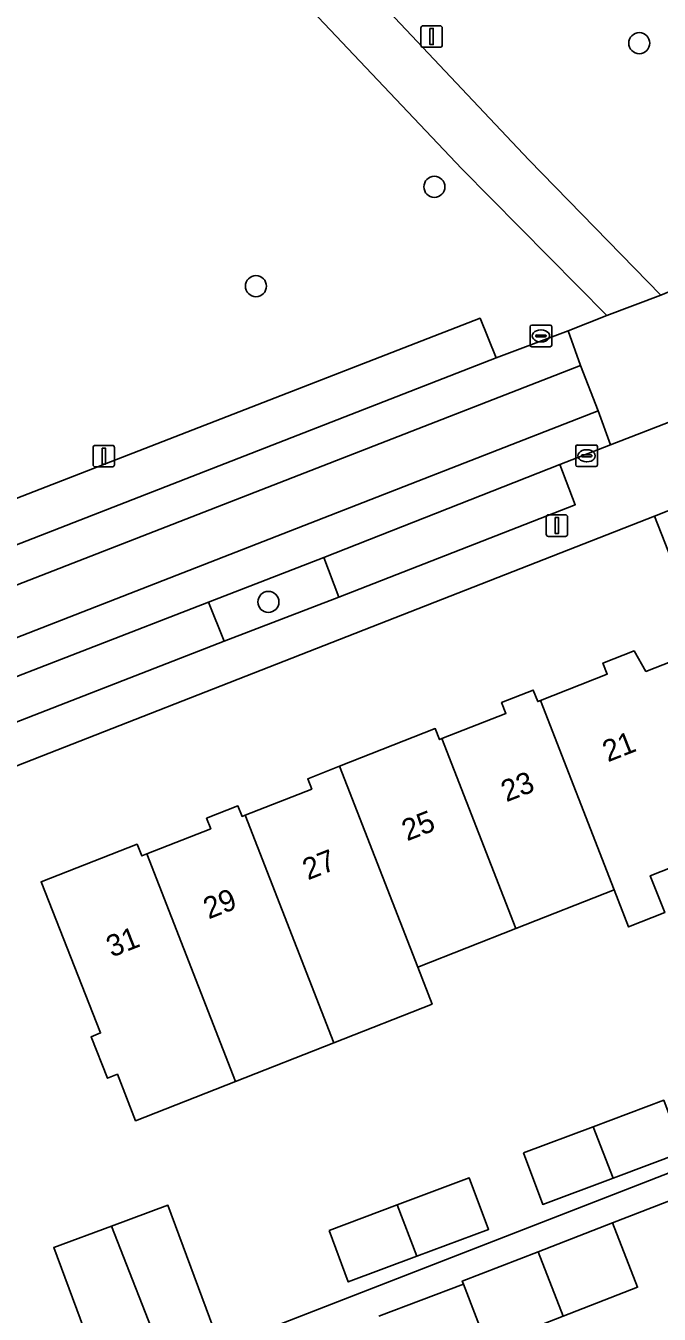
# Model space of a CAD drawing. Extents: x 159680 to 160786, y 387323 to 388340.
# Drawn here: x 160016.1 to 160045.5, y 387907.8 to 387967.6 of the extents above; entities that cross this region are included whole.
import ezdxf

# ---------------------------------------------------------------- set-up
doc = ezdxf.new("R2010")
doc.units = 0
for name, color, linetype in [('IMGEO_Boom', 7, 'Continuous'), ('IMGEO_Erf', 7, 'Continuous'), ('IMGEO_Groenvoorziening', 7, 'Continuous'), ('IMGEO_Kolk', 7, 'Continuous'), ('IMGEO_Lichtmast', 7, 'Continuous'), ('IMGEO_Pand', 7, 'Continuous'), ('IMGEO_Pand_nummerreeks', 7, 'Continuous'), ('IMGEO_Parkeervlak_open', 7, 'Continuous'), ('IMGEO_Rijbaan_lokaal_gesloten', 7, 'Continuous'), ('IMGEO_Rijbaan_lokaal_open', 7, 'Continuous'), ('IMGEO_Verkeersbordpaal', 7, 'Continuous'), ('IMGEO_Voetpad_halfverhard', 7, 'Continuous'), ('IMGEO_Voetpad_open', 7, 'Continuous')]:
    doc.layers.add(name, color=color, linetype=linetype)

msp = doc.modelspace()

# ---------------------------------------------------------------- linework, layer by layer
at = {"layer": 'IMGEO_Boom'}
for centre in [(160044.581, 387966.782), (160035.077, 387960.119), (160026.798, 387955.513), (160027.377, 387940.865)]:
    msp.add_circle(centre, 0.489, dxfattribs=at)
at = {"layer": 'IMGEO_Erf'}
for points in [[(160050.938, 387930.458), (160045.095, 387928.16), (160045.766, 387926.452), (160044.087, 387925.791), (160043.42, 387927.502), (160038.86, 387925.71), (160034.303, 387923.918), (160034.969, 387922.206), (160030.412, 387920.414), (160025.853, 387918.622), (160021.216, 387916.798), (160020.369, 387918.952), (160019.905, 387918.769), (160019.148, 387920.695), (160019.586, 387920.868), (160016.832, 387927.873), (160021.284, 387929.623), (160021.496, 387929.084), (160021.74, 387929.18), (160024.703, 387930.344), (160024.511, 387930.832), (160025.962, 387931.403), (160026.154, 387930.914), (160026.299, 387930.971), (160029.386, 387932.185), (160029.199, 387932.661), (160030.672, 387933.24), (160035.115, 387934.987), (160035.316, 387934.478), (160035.429, 387934.522), (160038.395, 387935.688), (160038.195, 387936.195), (160039.666, 387936.773), (160039.876, 387936.24), (160039.997, 387936.288), (160043.101, 387937.508), (160042.898, 387938.024), (160044.342, 387938.592), (160044.89, 387937.638), (160047.681, 387938.736), (160045.29, 387944.846), (160000, 387927.125)], [(159992.266, 387893.513), (160055.714, 387918.166)], [(160055.589, 387905.19), (160052.861, 387912.315), (160048.968, 387910.803), (160047.801, 387913.794), (160045.861, 387913.041), (160043.341, 387912.063), (160044.503, 387909.07), (160041.054, 387907.731)], [(160037.532, 387906.363), (160036.424, 387909.216), (160032.492, 387907.728)]]:
    msp.add_lwpolyline(points, dxfattribs=at)
for points in [[(160039.213, 387915.306), (160042.44, 387916.516), (160045.717, 387917.745), (160046.613, 387915.357), (160043.365, 387914.139), (160040.108, 387912.917)], [(160030.188, 387911.707), (160033.343, 387912.89), (160036.693, 387914.146), (160037.588, 387911.757), (160034.27, 387910.513), (160031.084, 387909.318)], [(160017.414, 387910.912), (160020.092, 387911.904), (160022.715, 387912.877), (160025.003, 387906.707), (160022.492, 387905.776), (160019.702, 387904.741)]]:
    msp.add_lwpolyline(points, close=True, dxfattribs=at)
at = {"layer": 'IMGEO_Groenvoorziening'}
msp.add_lwpolyline([(160054.706, 387997.566), (160039.832, 387994.651), (160042.304, 387979.574), (160027.804, 387973.736), (160039.464, 387961.379), (160045.579, 387955.091), (160046.849, 387955.626), (160046.152, 387957.495), (160060.975, 387963.388), (160063.799, 387964.498)], dxfattribs=at)
for points in [[(160037.196, 387954.02), (160037.945, 387952.192), (160041.286, 387953.436), (160043.077, 387954.15), (160036.357, 387960.96), (160025.236, 387972.702), (160003.326, 387963.881), (160000, 387970.7), (159999.39, 387971.951), (159991.972, 387970.541), (159968.592, 387956.94), (159951.143, 387946.514), (159954.417, 387925.43), (159946.096, 387921.913), (159946.271, 387920.524), (159946.763, 387916.614), (159948.604, 387917.346), (159976.881, 387928.393), (159976.14, 387930.3)], [(160030.636, 387941.086), (160029.943, 387942.932), (160024.591, 387940.857), (160025.316, 387939.042)]]:
    msp.add_lwpolyline(points, close=True, dxfattribs=at)
at = {"layer": 'IMGEO_Kolk'}
for p, q in [((160039.596, 387953.703), (160040.448, 387953.703)), ((160039.521, 387952.777), (160039.521, 387953.629)), ((160039.78, 387953.197), (160039.78, 387953.209)), ((160040.218, 387953.16), (160039.82, 387953.16)), ((160039.823, 387953.246), (160040.221, 387953.246)), ((160040.009, 387953.483), (160040.034, 387953.483)), ((160040.264, 387953.209), (160040.264, 387953.197)), ((160040.522, 387953.629), (160040.522, 387952.777)), ((160040.448, 387952.703), (160039.596, 387952.703)), ((160040.032, 387952.923), (160040.007, 387952.923)), ((160041.639, 387947.217), (160041.639, 387948.069)), ((160041.714, 387948.143), (160042.566, 387948.143)), ((160042.127, 387947.923), (160042.152, 387947.923)), ((160042.64, 387948.069), (160042.64, 387947.217)), ((160042.566, 387947.143), (160041.714, 387947.143)), ((160041.898, 387947.637), (160041.898, 387947.649)), ((160042.336, 387947.6), (160041.938, 387947.6)), ((160041.941, 387947.686), (160042.339, 387947.686)), ((160042.15, 387947.363), (160042.125, 387947.363)), ((160042.382, 387947.649), (160042.382, 387947.637))]:
    msp.add_line(p, q, dxfattribs=at)
for points in [[(160039.596, 387953.703), (160040.448, 387953.703)], [(160039.521, 387952.777), (160039.521, 387953.629)], [(160040.522, 387953.629), (160040.522, 387952.777)], [(160040.448, 387952.703), (160039.596, 387952.703)], [(160041.639, 387947.217), (160041.639, 387948.069)], [(160041.714, 387948.143), (160042.566, 387948.143)], [(160042.64, 387948.069), (160042.64, 387947.217)], [(160042.566, 387947.143), (160041.714, 387947.143)]]:
    msp.add_lwpolyline(points, dxfattribs=at)
for centre, radius, start, end in [((160039.598, 387953.627), 0.0765, 91.55205, 178.44795), ((160039.598, 387953.627), 0.0765, 91.55205, 178.44795), ((160040.446, 387953.627), 0.0765, 1.55205, 88.44795), ((160040.446, 387953.627), 0.0765, 1.55205, 88.44795), ((160039.82, 387953.206), 0.0403, 85.87752, 175.75265), ((160039.817, 387953.196), 0.0366, 178.93798, 274.71019), ((160040.221, 387953.203), 0.043, 264.86636, 352.45326), ((160040.225, 387953.208), 0.0386, 1.73085, 96.63898), ((160039.598, 387952.779), 0.0765, 181.55205, 268.44795), ((160039.598, 387952.779), 0.0765, 181.55205, 268.44795), ((160040.446, 387952.779), 0.0765, 271.55205, 358.44795), ((160040.446, 387952.779), 0.0765, 271.55205, 358.44795), ((160041.716, 387948.067), 0.0765, 91.55205, 178.44795), ((160041.716, 387948.067), 0.0765, 91.55205, 178.44795), ((160042.564, 387948.067), 0.0765, 1.55205, 88.44795), ((160042.564, 387948.067), 0.0765, 1.55205, 88.44795), ((160041.716, 387947.219), 0.0765, 181.55205, 268.44795), ((160041.716, 387947.219), 0.0765, 181.55205, 268.44795), ((160041.938, 387947.646), 0.0403, 85.87752, 175.75265), ((160041.935, 387947.636), 0.0366, 178.93798, 274.71019), ((160042.339, 387947.643), 0.043, 264.86636, 352.45326), ((160042.343, 387947.648), 0.0386, 1.73085, 96.63898), ((160042.564, 387947.219), 0.0765, 271.55205, 358.44795), ((160042.564, 387947.219), 0.0765, 271.55205, 358.44795)]:
    msp.add_arc(centre, radius, start, end, dxfattribs=at)
for centre, major_axis, ratio, start_param, end_param in [((160040.008, 387953.203), (-0.387, 0.002), 0.722429, 4.712389, 7.853982), ((160040.033, 387953.203), (-0.39, 0.002), 0.717154, 1.570796, 4.712389), ((160042.126, 387947.643), (-0.387, 0.002), 0.722429, 4.712389, 7.853982), ((160042.151, 387947.643), (-0.39, 0.002), 0.717154, 1.570796, 4.712389)]:
    msp.add_ellipse(centre, major_axis=major_axis, ratio=ratio, start_param=start_param, end_param=end_param, dxfattribs=at)
at = {"layer": 'IMGEO_Lichtmast'}
for p, q in [((160019.243, 387947.227), (160019.243, 387948.027)), ((160019.243, 387948.027), (160019.243, 387947.227)), ((160019.343, 387948.127), (160020.133, 387948.127)), ((160020.133, 387948.127), (160019.343, 387948.127)), ((160020.233, 387948.027), (160020.233, 387947.227)), ((160020.233, 387947.227), (160020.233, 387948.027)), ((160020.133, 387947.127), (160019.343, 387947.127)), ((160019.343, 387947.127), (160020.133, 387947.127)), ((160040.264, 387944.006), (160040.264, 387944.806)), ((160040.264, 387944.806), (160040.264, 387944.006)), ((160040.364, 387944.906), (160041.154, 387944.906)), ((160041.154, 387944.906), (160040.364, 387944.906)), ((160041.254, 387944.806), (160041.254, 387944.006)), ((160041.254, 387944.006), (160041.254, 387944.806)), ((160041.154, 387943.906), (160040.364, 387943.906)), ((160040.364, 387943.906), (160041.154, 387943.906))]:
    msp.add_line(p, q, dxfattribs=at)
for points in [[(160019.663, 387948.002), (160019.813, 387948.002), (160019.813, 387947.252), (160019.663, 387947.252), (160019.663, 387948.002)], [(160040.684, 387944.781), (160040.834, 387944.781), (160040.834, 387944.031), (160040.684, 387944.031), (160040.684, 387944.781)]]:
    msp.add_lwpolyline(points, dxfattribs=at)
for centre, start, end in [((160019.343, 387948.027), 90, 180), ((160019.343, 387948.027), 90, 180), ((160020.133, 387948.027), 0, 90), ((160020.133, 387948.027), 360, 90), ((160019.343, 387947.227), 180, 270), ((160019.343, 387947.227), 180, 270), ((160020.133, 387947.227), 270, 0), ((160020.133, 387947.227), 270, 0), ((160040.364, 387944.806), 90, 180), ((160040.364, 387944.806), 90, 180), ((160041.154, 387944.806), 0, 90), ((160041.154, 387944.806), 360, 90), ((160040.364, 387944.006), 180, 270), ((160040.364, 387944.006), 180, 270), ((160041.154, 387944.006), 270, 0), ((160041.154, 387944.006), 270, 0)]:
    msp.add_arc(centre, 0.1, start, end, dxfattribs=at)
at = {"layer": 'IMGEO_Pand'}
for points in [[(160050.938, 387930.458), (160049.31, 387934.596), (160047.681, 387938.736), (160044.89, 387937.638), (160044.342, 387938.592), (160042.898, 387938.024), (160043.101, 387937.508), (160039.997, 387936.288), (160043.42, 387927.502), (160044.087, 387925.791), (160045.766, 387926.452), (160045.095, 387928.16)], [(160039.997, 387936.288), (160039.876, 387936.24), (160039.666, 387936.773), (160038.195, 387936.195), (160038.395, 387935.688), (160035.429, 387934.522), (160038.86, 387925.71), (160043.42, 387927.502)], [(160035.429, 387934.522), (160035.316, 387934.478), (160035.115, 387934.987), (160030.672, 387933.24), (160034.303, 387923.918), (160038.86, 387925.71)], [(160030.672, 387933.24), (160029.199, 387932.661), (160029.386, 387932.185), (160026.299, 387930.971), (160030.412, 387920.414), (160034.969, 387922.206), (160034.303, 387923.918)], [(160025.853, 387918.622), (160030.412, 387920.414), (160026.299, 387930.971), (160026.154, 387930.914), (160025.962, 387931.403), (160024.511, 387930.832), (160024.703, 387930.344), (160021.74, 387929.18)], [(160021.74, 387929.18), (160021.496, 387929.084), (160021.284, 387929.623), (160016.832, 387927.873), (160019.586, 387920.868), (160019.148, 387920.695), (160019.905, 387918.769), (160020.369, 387918.952), (160021.216, 387916.798), (160025.853, 387918.622)], [(160046.613, 387915.357), (160045.717, 387917.745), (160042.44, 387916.516), (160043.365, 387914.139)], [(160039.213, 387915.306), (160040.108, 387912.917), (160043.365, 387914.139), (160042.44, 387916.516)], [(160037.588, 387911.757), (160036.693, 387914.146), (160033.343, 387912.89), (160034.27, 387910.513)], [(160022.492, 387905.776), (160025.003, 387906.707), (160022.715, 387912.877), (160020.092, 387911.904)], [(160030.188, 387911.707), (160031.084, 387909.318), (160034.27, 387910.513), (160033.343, 387912.89)], [(160020.092, 387911.904), (160017.414, 387910.912), (160019.702, 387904.741), (160022.492, 387905.776)], [(160043.341, 387912.063), (160039.887, 387910.722), (160041.054, 387907.731), (160044.503, 387909.07)], [(160039.887, 387910.722), (160036.37, 387909.356), (160036.424, 387909.216), (160037.532, 387906.363), (160041.054, 387907.731)]]:
    msp.add_lwpolyline(points, close=True, dxfattribs=at)
at = {"layer": 'IMGEO_Parkeervlak_open'}
for points in [[(160037.945, 387952.192), (160037.196, 387954.02), (159976.14, 387930.3), (159976.881, 387928.393)], [(160040.896, 387947.234), (160029.943, 387942.932), (160030.636, 387941.086), (160041.612, 387945.372)], [(160025.316, 387939.042), (160024.591, 387940.857), (160013.407, 387936.521), (160014.109, 387934.677)]]:
    msp.add_lwpolyline(points, close=True, dxfattribs=at)
at = {"layer": 'IMGEO_Rijbaan_lokaal_gesloten'}
for points in [[(160041.859, 387951.835), (160041.286, 387953.436), (160037.945, 387952.192), (159976.881, 387928.393), (159948.604, 387917.346), (159949.223, 387915.763), (159977.527, 387926.791)], [(159977.786, 387922.643), (159980.592, 387923.765), (159991.862, 387928.146), (159996.89, 387930.101), (160008.058, 387934.469), (160013.407, 387936.521), (160024.591, 387940.857), (160029.943, 387942.932), (160040.896, 387947.234), (160043.249, 387948.15), (160042.67, 387949.729), (159950.038, 387913.604), (159950.63, 387912.012), (159950.737, 387912.071), (159967.652, 387918.655), (159972.31, 387920.523)]]:
    msp.add_lwpolyline(points, close=True, dxfattribs=at)
at = {"layer": 'IMGEO_Rijbaan_lokaal_open'}
for points in [[(160047.467, 387954.027), (160046.849, 387955.626), (160045.579, 387955.091), (160043.077, 387954.15), (160041.286, 387953.436), (160041.859, 387951.835), (160042.67, 387949.729), (160043.249, 387948.15), (160048.884, 387950.337), (160048.287, 387951.938)], [(160042.67, 387949.729), (160041.859, 387951.835), (159977.527, 387926.791), (159949.223, 387915.763), (159950.038, 387913.604)]]:
    msp.add_lwpolyline(points, close=True, dxfattribs=at)
at = {"layer": 'IMGEO_Verkeersbordpaal'}
for p, q in [((160034.451, 387966.691), (160034.451, 387967.491)), ((160034.451, 387967.491), (160034.451, 387966.691)), ((160034.551, 387967.591), (160035.341, 387967.591)), ((160035.341, 387967.591), (160034.551, 387967.591)), ((160035.441, 387967.491), (160035.441, 387966.691)), ((160035.441, 387966.691), (160035.441, 387967.491)), ((160035.341, 387966.591), (160034.551, 387966.591)), ((160034.551, 387966.591), (160035.341, 387966.591))]:
    msp.add_line(p, q, dxfattribs=at)
msp.add_lwpolyline([(160034.871, 387967.466), (160035.021, 387967.466), (160035.021, 387966.716), (160034.871, 387966.716), (160034.871, 387967.466)], dxfattribs=at)
for centre, start, end in [((160034.551, 387967.491), 90, 180), ((160034.551, 387967.491), 90, 180), ((160035.341, 387967.491), 0, 90), ((160035.341, 387967.491), 360, 90), ((160034.551, 387966.691), 180, 270), ((160034.551, 387966.691), 180, 270), ((160035.341, 387966.691), 270, 0), ((160035.341, 387966.691), 270, 0)]:
    msp.add_arc(centre, 0.1, start, end, dxfattribs=at)
at = {"layer": 'IMGEO_Voetpad_halfverhard'}
msp.add_lwpolyline([(159944.78, 387942.712), (159951.143, 387946.514), (159968.592, 387956.94), (159991.972, 387970.541), (159999.39, 387971.951), (160000, 387972.067), (160021.895, 387976.23), (160025.236, 387972.702), (160036.357, 387960.96), (160043.077, 387954.15), (160045.579, 387955.091), (160039.464, 387961.379), (160027.804, 387973.736), (160023.843, 387977.934)], dxfattribs=at)
at = {"layer": 'IMGEO_Voetpad_open'}
for points in [[(160045.29, 387944.846), (160046.468, 387945.307), (160062.822, 387951.706), (160095.257, 387964.396), (160095.279, 387964.405), (160096.541, 387964.792), (160110.655, 387969.121), (160116.204, 387970.698), (160117.173, 387970.931)], [(160048.884, 387950.337), (160043.249, 387948.15), (160040.896, 387947.234), (160041.612, 387945.372), (160030.636, 387941.086), (160025.316, 387939.042), (160014.109, 387934.677), (160013.407, 387936.521), (160008.058, 387934.469), (160008.784, 387932.623), (159997.625, 387928.272), (159992.592, 387926.294), (159981.305, 387921.886), (159980.592, 387923.765), (159977.786, 387922.643), (159978.506, 387920.808), (159973.042, 387918.654), (159968.386, 387916.85)], [(159958.196, 387910.768), (159978.996, 387918.907), (159981.828, 387920.015), (160000, 387927.125), (160045.29, 387944.846)], [(160046.468, 387945.307), (160045.29, 387944.846), (160047.681, 387938.736)], [(160055.714, 387918.166), (159992.266, 387893.513)], [(160032.492, 387907.728), (160036.424, 387909.216), (160036.37, 387909.356), (160039.887, 387910.722), (160043.341, 387912.063), (160045.861, 387913.041), (160047.801, 387913.794), (160051.698, 387915.308), (160052.861, 387912.315), (160055.589, 387905.19)]]:
    msp.add_lwpolyline(points, dxfattribs=at)

# ---------------------------------------------------------------- texts
at = {"layer": 'IMGEO_Pand_nummerreeks'}
for s, p in [('21', (160043.125, 387933.419)), ('23', (160038.416, 387931.566)), ('25', (160033.811, 387929.755)), ('27', (160029.207, 387927.944)), ('29', (160024.603, 387926.133)), ('31', (160020.104, 387924.362))]:
    msp.add_text(s, height=1, rotation=21.47504, dxfattribs=at).set_placement(p)

doc.saveas('drawing.dxf')
